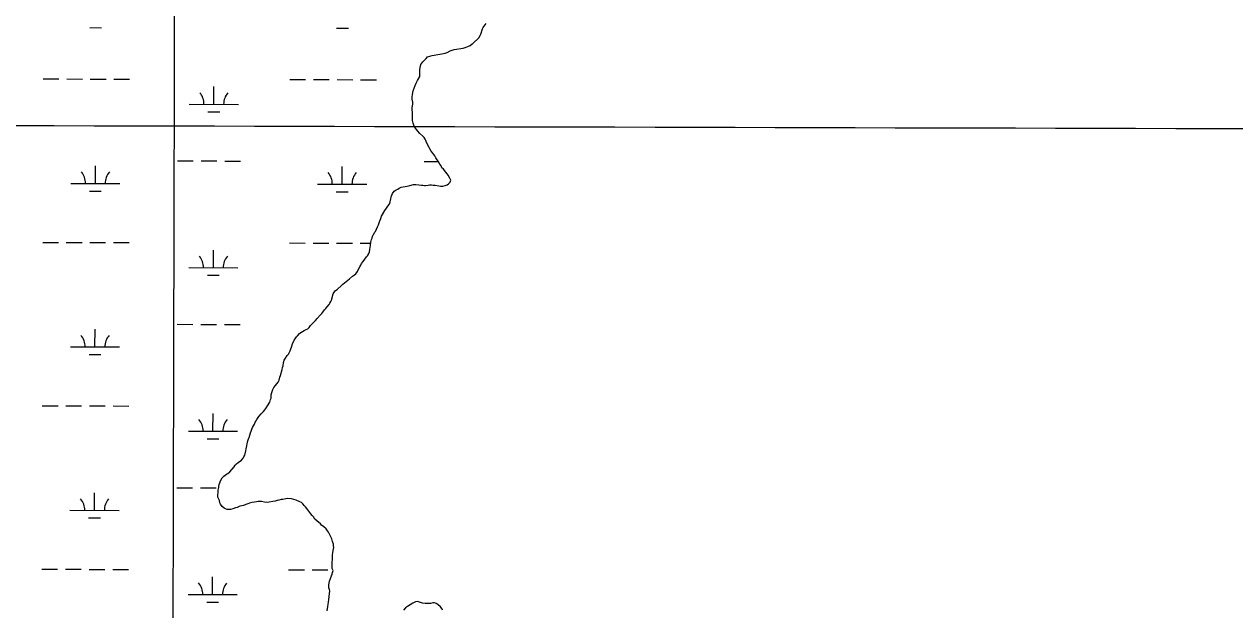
# Model space of a CAD drawing. Extents: x 3172297 to 3210190, y 958463 to 983887.
# Drawn here: x 3191893 to 3194355, y 968956 to 970148 of the extents above; entities that cross this region are included whole.
import ezdxf

# ---------------------------------------------------------------- set-up
doc = ezdxf.new("R2010")
doc.units = 0
doc.layers.add('V-GRID-MAJR', color=7, linetype='Continuous')
doc.layers.add('V-WETL-SWMP', color=7, linetype='Continuous')

msp = doc.modelspace()

# ---------------------------------------------------------------- linework, layer by layer
at = {"layer": 'V-GRID-MAJR'}
for points in [[(3192183.626, 963880.7980000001), (3192198.611, 969940.7050000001), (3192213.603, 976004.077), (3192228.595, 982067.501), (3192228.603, 982070.912)], [(3176557.23, 969982.7930000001), (3181771.021, 969968.005), (3186984.815, 969953.976), (3192198.611, 969940.7050000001), (3197412.4080000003, 969928.193), (3202626.207, 969916.438), (3207840.008, 969905.443), (3207840.009, 969905.443)]]:
    msp.add_spline(points, degree=3, dxfattribs=at)
at = {"layer": 'V-WETL-SWMP'}
for p, q in [((3192026.7081371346, 970140.6624618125), (3192050.708063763, 970140.6031167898)), ((3192528.614602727, 970139.4213892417), (3192552.614529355, 970139.362044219)), ((3191931.605682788, 970036.2573033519), (3191963.605584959, 970036.1781766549)), ((3191979.6055360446, 970036.1386133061), (3192011.6054382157, 970036.0594866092)), ((3192027.605389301, 970036.0199232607), (3192059.6052914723, 970035.9407965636)), ((3192075.6052425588, 970035.9012332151), (3192107.60514473, 970035.8221065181)), ((3192278.795150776, 969984.6566469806), (3192278.88416831, 970020.6565369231)), ((3192433.51214838, 970035.0162307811), (3192465.512050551, 970034.9371040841)), ((3192481.5120016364, 970034.8975407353), (3192513.5119038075, 970034.8184140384)), ((3192529.511854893, 970034.7788506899), (3192561.5117570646, 970034.6997239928)), ((3192577.51170815, 970034.6601606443), (3192609.5116103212, 970034.5810339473)), ((3192228.795303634, 969984.7802824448), (3192328.7949979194, 969984.5330115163)), ((3192266.757031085, 969969.2553666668), (3192290.756957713, 969969.1960216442)), ((3192037.9236482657, 969823.3897591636), (3192038.0126658, 969859.3896491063)), ((3192205.1019454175, 969869.4065165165), (3192237.101847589, 969869.3273898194)), ((3192253.1017986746, 969869.2878264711), (3192285.1017008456, 969869.2086997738)), ((3192301.1016519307, 969869.1691364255), (3192333.1015541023, 969869.0900097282)), ((3192539.8301138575, 969822.1486865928), (3192539.9191313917, 969858.1485765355)), ((3192707.0084110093, 969868.1654439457), (3192735.585064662, 969868.0947819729)), ((3191987.923801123, 969823.5133946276), (3192087.923495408, 969823.2661236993)), ((3192489.830266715, 969822.2723220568), (3192589.8299609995, 969822.0250511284)), ((3192025.885528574, 969807.9884788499), (3192049.8854552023, 969807.9291338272)), ((3192527.791994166, 969806.7474062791), (3192551.7919207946, 969806.6880612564)), ((3191930.7830742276, 969703.5833203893), (3191962.7829763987, 969703.5041936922)), ((3191978.7829274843, 969703.4646303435), (3192010.7828296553, 969703.3855036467)), ((3192026.782780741, 969703.345940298), (3192058.782682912, 969703.266813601)), ((3192074.7826339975, 969703.2272502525), (3192106.7825361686, 969703.1481235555)), ((3192432.689539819, 969702.3422478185), (3192464.6894419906, 969702.2631211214)), ((3192480.689393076, 969702.2235577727), (3192512.689295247, 969702.1444310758)), ((3192528.6892463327, 969702.1048677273), (3192560.689148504, 969702.0257410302)), ((3192576.6890995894, 969701.9861776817), (3192598.174085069, 969701.9330513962)), ((3192277.9725422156, 969651.9826640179), (3192278.06155975, 969687.9825539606)), ((3192227.972695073, 969652.1062994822), (3192327.9723893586, 969651.8590285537)), ((3192265.9344225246, 969636.5813837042), (3192289.9343491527, 969636.5220386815)), ((3192037.1010397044, 969490.715776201), (3192037.1900572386, 969526.7156661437)), ((3192204.2793368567, 969536.7325335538), (3192236.2792390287, 969536.6534068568)), ((3192252.279190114, 969536.6138435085), (3192284.279092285, 969536.5347168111)), ((3192300.2790433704, 969536.4951534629), (3192332.2789455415, 969536.4160267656)), ((3191987.1011925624, 969490.839411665), (3192087.100886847, 969490.5921407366)), ((3192025.0629200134, 969475.3144958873), (3192049.0628466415, 969475.2551508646)), ((3191929.9604656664, 969370.9093374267), (3191961.960367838, 969370.8302107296)), ((3191977.960318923, 969370.7906473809), (3192009.9602210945, 969370.7115206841)), ((3192025.96017218, 969370.6719573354), (3192057.960074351, 969370.5928306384)), ((3192073.960025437, 969370.5532672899), (3192105.9599276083, 969370.4741405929)), ((3192277.149933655, 969319.3086810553), (3192277.238951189, 969355.308570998)), ((3192227.150086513, 969319.4323165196), (3192327.149780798, 969319.1850455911)), ((3192265.111813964, 969303.9074007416), (3192289.111740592, 969303.8480557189)), ((3192036.2784311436, 969158.0417932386), (3192036.3674486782, 969194.0416831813)), ((3192203.4567282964, 969204.0585505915), (3192235.4566304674, 969203.9794238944)), ((3192251.456581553, 969203.9398605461), (3192283.456483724, 969203.8607338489)), ((3191986.2785840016, 969158.1654287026), (3192086.2782782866, 969157.9181577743)), ((3192024.240311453, 969142.6405129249), (3192048.240238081, 969142.5811679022)), ((3191929.1378571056, 969038.2353544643), (3191961.137759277, 969038.1562277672)), ((3191977.1377103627, 969038.1166644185), (3192009.1376125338, 969038.0375377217)), ((3192025.1375636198, 969037.9979743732), (3192057.137465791, 969037.918847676)), ((3192073.1374168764, 969037.8792843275), (3192105.1373190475, 969037.8001576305)), ((3192431.044322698, 969036.9942818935), (3192463.044224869, 969036.9151551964)), ((3192479.0441759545, 969036.8755918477), (3192511.044078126, 969036.7964651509)), ((3192276.3273250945, 968986.6346980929), (3192276.4163426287, 969022.6345880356)), ((3192226.3274779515, 968986.7583335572), (3192326.327172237, 968986.5110626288)), ((3192264.289205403, 968971.2334177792), (3192288.2891320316, 968971.1740727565))]:
    msp.add_line(p, q, dxfattribs=at)
for points in [[(3192509.571, 968953.64), (3192510.569, 968962.338), (3192511.213, 968966.2339999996), (3192512.178000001, 968971.9299999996), (3192512.822, 968975.8269999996), (3192513.506, 968983.3269999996), (3192515.1220000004, 968993.5189999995), (3192514.261, 968997.133), (3192513.094, 969000.149), (3192512.864, 969006.4579999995), (3192513.8520000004, 969014.2549999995), (3192516.014, 969019.637), (3192518.177, 969025.018), (3192519.4110000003, 969028.0079999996), (3192520.356, 969031.9009999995), (3192521.901, 969035.7879999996), (3192519.8390000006, 969039.415), (3192519.289, 969043.9259999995), (3192519.3460000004, 969049.0299999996), (3192519.69, 969052.9299999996), (3192520.0470000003, 969058.0319999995), (3192520.452, 969067.337), (3192520.799, 969071.5379999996), (3192521.753, 969076.332), (3192523.022, 969082.3239999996), (3192522.461, 969085.9339999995), (3192522.2010000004, 969089.5409999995), (3192520.46, 969094.966), (3192519.0160000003, 969100.087), (3192516.074, 969105.5259999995), (3192513.728, 969110.657), (3192512.261, 969113.6770000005), (3192510.1920000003, 969116.7029999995), (3192507.23, 969120.3399999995), (3192502.472, 969124.5980000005), (3192498.0080000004, 969128.2509999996), (3192495.933, 969130.6769999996), (3192488.494, 969136.7660000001), (3192484.627, 969140.1129999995), (3192481.374, 969144.654), (3192478.705, 969147.687), (3192476.043, 969151.321), (3192468.053, 969161.9209999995), (3192465.384, 969164.954), (3192462.415, 969167.9899999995), (3192459.749, 969171.3239999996), (3192457.374, 969173.753), (3192453.791, 969175.595), (3192446.6180000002, 969178.6779999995), (3192436.739, 969181.491), (3192428.935, 969181.8789999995), (3192425.325, 969181.318), (3192419.0090000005, 969180.488), (3192415.703, 969180.225), (3192411.182, 969178.774), (3192407.568, 969177.9129999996), (3192403.651, 969176.756), (3192399.1370000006, 969175.905), (3192391.617, 969174.7880000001), (3192387.403, 969173.9339999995), (3192381.704, 969174.5989999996), (3192376.0130000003, 969175.863), (3192369.11, 969176.241), (3192365.499, 969175.681), (3192361.286, 969174.827), (3192356.771, 969173.976), (3192351.653, 969172.832), (3192348.036, 969171.671), (3192344.116, 969170.214), (3192339.288, 969168.1649999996), (3192335.978, 969167.6019999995), (3192331.464, 969166.7509999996), (3192326.0260000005, 969163.809), (3192322.713, 969162.9450000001), (3192317.284, 969160.904), (3192313.0700000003, 969160.0499999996), (3192306.164, 969160.1269999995), (3192302.8710000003, 969161.0649999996), (3192299.881, 969162.299), (3192296.021, 969166.247), (3192292.465, 969170.491), (3192291.298, 969173.5069999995), (3192290.147, 969178.0249999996), (3192287.221, 969184.964), (3192286.9580000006, 969188.2710000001), (3192287.936, 969195.1669999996), (3192287.983, 969199.3709999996), (3192288.941, 969204.4659999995), (3192289.275, 969207.465), (3192289.912, 969210.7609999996), (3192293.316, 969219.733), (3192296.072, 969224.507), (3192299.112, 969227.7759999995), (3192304.56, 969231.62), (3192307.2830000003, 969233.3910000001), (3192311.524, 969236.647), (3192320.346, 969246.7589999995), (3192322.1810000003, 969249.7419999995), (3192324.9210000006, 969253.015), (3192328.554, 969255.677), (3192335.211, 969260.1070000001), (3192338.861, 969264.2709999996), (3192340.096, 969267.2599999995), (3192341.6310000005, 969270.2459999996), (3192344.13, 969278.9269999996), (3192344.781, 969283.425), (3192345.7460000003, 969289.12), (3192346.6930000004, 969293.314), (3192347.968, 969299.9059999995), (3192349.21, 969303.4959999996), (3192350.745, 969306.4820000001), (3192353.551, 969315.761), (3192354.489, 969319.0539999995), (3192356.0410000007, 969323.5409999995), (3192357.279, 969326.831), (3192361.2600000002, 969333.693), (3192362.801, 969337.2799999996), (3192364.64, 969340.563), (3192366.472, 969343.2449999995), (3192370.142, 969349.2099999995), (3192375.0100000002, 969354.862), (3192379.561, 969359.0149999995), (3192382.9050000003, 969362.582), (3192384.74, 969365.564), (3192392.6920000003, 969378.3889999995), (3192394.25, 969383.4769999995), (3192395.184, 969386.4699999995), (3192395.525, 969390.0700000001), (3192395.559, 969393.0719999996), (3192396.5130000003, 969397.8669999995), (3192398.685, 969404.149), (3192400.8310000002, 969408.0289999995), (3192404.184, 969412.4959999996), (3192409.9640000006, 969419.0389999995), (3192411.512, 969423.226), (3192413.3770000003, 969428.911), (3192414.318, 969432.5040000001), (3192418.0590000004, 969444.7749999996), (3192418.707, 969448.9719999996), (3192419.645, 969452.2649999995), (3192420.623, 969459.162), (3192422.174, 969463.6489999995), (3192424.924, 969467.823), (3192427.99, 969473.4939999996), (3192431.631, 969476.7569999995), (3192431.634, 969477.0569999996), (3192433.8000000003, 969482.7390000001), (3192435.645, 969486.621999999), (3192436.583, 969489.915), (3192438.762, 969496.7980000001), (3192442.1520000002, 969504.5689999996), (3192444.588, 969507.5449999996), (3192447.3310000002, 969511.118), (3192449.159, 969513.4999999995), (3192453.414, 969517.9569999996), (3192456.143, 969520.3290000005), (3192462.796, 969524.459), (3192466.416, 969525.9199999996), (3192470.036, 969527.3809999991), (3192473.073, 969530.3499999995), (3192475.518, 969534.2269999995), (3192482.505, 969541.3559999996), (3192485.542, 969544.3259999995), (3192489.1950000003, 969548.7899999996), (3192494.974, 969555.3319999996), (3192498.318, 969558.8979999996), (3192500.45, 969561.5769999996), (3192503.803000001, 969566.0439999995), (3192506.536, 969568.7170000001), (3192508.6710000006, 969571.696), (3192513.239, 969577.3509999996), (3192514.771, 969580.037), (3192516.906, 969583.0159999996), (3192518.1410000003, 969586.0049999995), (3192521.8850000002, 969598.5769999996), (3192524.335, 969602.7540000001), (3192526.467, 969605.4329999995), (3192529.7970000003, 969607.7979999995), (3192530.404, 969608.3919999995), (3192538.292, 969615.5109999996), (3192541.024, 969618.1830000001), (3192547.6940000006, 969623.8150000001), (3192554.664, 969629.4429999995), (3192561.0270000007, 969634.4769999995), (3192564.664, 969637.439), (3192567.394, 969639.811), (3192570.744, 969643.9779999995), (3192572.589, 969647.8620000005), (3192575.6550000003, 969653.534), (3192577.8010000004, 969657.4139999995), (3192579.336, 969660.3999999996), (3192582.386, 969664.5699999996), (3192586.043, 969669.334), (3192589.096, 969673.8049999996), (3192591.228, 969676.484), (3192593.363, 969679.463), (3192595.219, 969684.2470000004), (3192596.474, 969689.0380000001), (3192597.1210000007, 969693.235), (3192597.465, 969697.1359999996), (3192598.44, 969703.7320000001), (3192599.401, 969709.1269999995), (3192600.639, 969712.4159999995), (3192601.877, 969715.706), (3192603.115, 969718.9949999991), (3192603.4220000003, 969719.5929999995), (3192606.475, 969724.0629999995), (3192607.396, 969725.855), (3192611.704, 969735.1159999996), (3192613.856, 969739.5970000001), (3192616.3430000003, 969747.0769999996), (3192618.201, 969752.162), (3192619.7530000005, 969756.6489999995), (3192626.4930000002, 969768.586), (3192635.029, 969779.9029999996), (3192637.164, 969782.882), (3192637.498, 969785.8809999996), (3192639.0700000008, 969792.1699999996), (3192639.717, 969796.3679999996), (3192640.659, 969799.9609999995), (3192642.497, 969803.2440000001), (3192645.8540000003, 969808.0109999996), (3192649.7840000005, 969810.37), (3192653.107, 969812.1340000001), (3192656.127, 969813.6020000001), (3192659.7540000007, 969815.664), (3192668.182, 969817.3720000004), (3192672.396, 969818.2249999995), (3192677.21, 969819.0729999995), (3192684.741, 969821.0909999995), (3192689.845, 969821.0339999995), (3192695.544, 969820.3690000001), (3192701.242, 969819.7050000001), (3192704.245, 969819.671), (3192707.2480000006, 969819.638), (3192710.251, 969819.604), (3192714.761, 969820.1539999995), (3192717.768, 969820.4209999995), (3192721.6750000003, 969820.6780000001), (3192724.671, 969820.044), (3192729.1750000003, 969819.993), (3192736.665, 969818.4079999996), (3192739.661, 969817.773999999), (3192744.7660000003, 969817.7169999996), (3192749.287, 969819.1680000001), (3192753.511, 969820.9219999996), (3192756.2300000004, 969822.394), (3192759.273, 969825.963), (3192760.825, 969830.451), (3192759.0670000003, 969834.375), (3192755.5270000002, 969840.12), (3192753.756, 969842.843), (3192750.79, 969846.1789999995), (3192745.752, 969852.242), (3192742.786, 969855.578), (3192741.025, 969859.2019999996), (3192738.6630000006, 969862.832), (3192735.127, 969868.878), (3192733.0590000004, 969871.904), (3192730.7, 969875.835), (3192728.6380000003, 969879.461), (3192724.495, 969884.9129999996), (3192721.239, 969889.154), (3192718.286, 969893.692), (3192716.522, 969897.015), (3192711.528, 969906.981), (3192710.0700000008, 969910.902), (3192708.602, 969913.921), (3192706.8340000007, 969916.9439999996), (3192703.861, 969919.68), (3192697.616, 969925.1559999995), (3192693.7630000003, 969929.702999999), (3192691.097, 969933.037), (3192689.029, 969936.063), (3192686.67, 969939.993), (3192684.335, 969946.0260000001), (3192682.894, 969951.4479999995), (3192682.935, 969955.051), (3192682.992, 969960.1559999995), (3192682.782, 969968.2659999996), (3192682.2420000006, 969973.6780000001), (3192682.292, 969978.182), (3192683.8710000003, 969985.072), (3192683.3140000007, 969988.9819999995), (3192682.48, 969994.9979999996), (3192682.5240000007, 969998.9009999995), (3192682.8910000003, 970004.9029999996), (3192684.17, 970011.796), (3192688.194, 970022.5629999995), (3192690.657, 970027.9409999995), (3192692.816, 970033.0219999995), (3192697.714, 970041.3759999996), (3192697.808, 970049.7839999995), (3192697.865, 970054.8889999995), (3192698.216, 970059.3889999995), (3192700.0840000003, 970065.375), (3192704.049, 970070.736), (3192710.438, 970078.1719999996), (3192713.174, 970081.1449999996), (3192718.299, 970082.89), (3192723.117, 970084.0369999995), (3192734.554, 970086.312), (3192742.3720000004, 970087.1249999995), (3192745.681, 970087.6889999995), (3192749.298, 970088.85), (3192753.519, 970090.304), (3192759.858, 970093.2359999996), (3192763.482000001, 970094.998), (3192767.399, 970096.155), (3192785.749, 970098.952999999), (3192792.078, 970100.985), (3192795.6980000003, 970102.446), (3192799.926, 970104.5009999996), (3192804.464, 970107.453), (3192805.975, 970108.337), (3192817.8170000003, 970119.9169999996), (3192820.573, 970124.691), (3192821.8080000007, 970127.681), (3192825.231, 970138.4539999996), (3192826.7630000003, 970141.1389999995), (3192828.288, 970143.2239999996), (3192828.895, 970143.817999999), (3192832.856, 970148.8789999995)], [(3192743.8330000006, 968955.2249999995), (3192742.365, 968958.245), (3192740, 968961.5749999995), (3192734.6490000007, 968966.4399999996), (3192731.3690000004, 968968.578), (3192727.776, 968969.52), (3192724.173, 968969.5599999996), (3192719.659, 968968.7089999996), (3192712.4450000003, 968968.189), (3192708.842, 968968.2299999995), (3192703.143, 968968.894), (3192692.974, 968972.611), (3192689.061, 968971.7540000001), (3192683.9260000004, 968969.1089999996), (3192678.18, 968965.5689999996), (3192672.438, 968962.3300000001), (3192668.501, 968959.3709999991), (3192664.5470000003, 968954.9099999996)]]:
    msp.add_lwpolyline(points, dxfattribs=at)
for centre, radius, start, end in [((3192223.55355761, 969985.2680484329), 35.24628790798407, 359.08650398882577, 40.63016232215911), ((3192334.039092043, 969984.9948489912), 35.24628790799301, 139.08650098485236, 180.6301593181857), ((3191982.6820550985, 969824.0011606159), 35.24628790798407, 359.08650398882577, 40.63016232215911), ((3192093.1675895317, 969823.7279611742), 35.24628790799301, 139.08650098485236, 180.6301593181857), ((3192484.5885206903, 969822.7600880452), 35.24628790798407, 359.08650398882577, 40.63016232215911), ((3192595.0740551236, 969822.4868886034), 35.24628790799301, 139.08650098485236, 180.6301593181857), ((3192222.7309490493, 969652.5940654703), 35.24628790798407, 359.08650398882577, 40.63016232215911), ((3192333.2164834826, 969652.3208660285), 35.24628790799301, 139.08650098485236, 180.6301593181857), ((3191981.859446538, 969491.3271776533), 35.24628790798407, 359.08650398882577, 40.63016232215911), ((3192092.344980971, 969491.0539782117), 35.24628790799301, 139.08650098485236, 180.6301593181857), ((3192221.9083404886, 969319.9200825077), 35.24628790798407, 359.08650398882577, 40.63016232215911), ((3192332.393874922, 969319.6468830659), 35.24628790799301, 139.08650098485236, 180.6301593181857), ((3191981.0368379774, 969158.6531946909), 35.24628790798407, 359.08650398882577, 40.63016232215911), ((3192091.52237241, 969158.3799952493), 35.24628790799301, 139.08650098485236, 180.6301593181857), ((3192221.085731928, 968987.2460995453), 35.24628790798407, 359.08650398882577, 40.63016232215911), ((3192331.571266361, 968986.9729001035), 35.24628790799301, 139.08650098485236, 180.6301593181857)]:
    msp.add_arc(centre, radius, start, end, dxfattribs=at)

doc.saveas('drawing.dxf')
